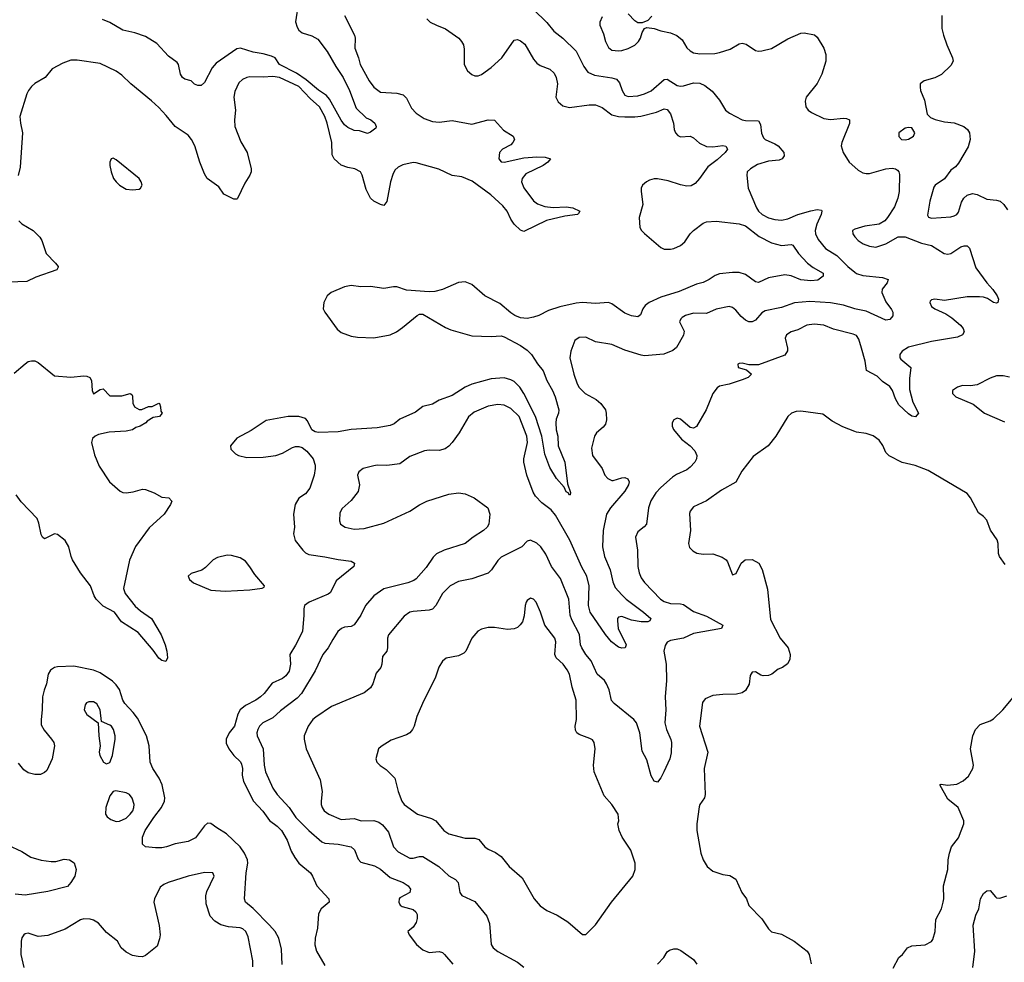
# Model space of a CAD drawing. Header units: inches. Extents: x 2001573 to 2220545, y 644482 to 846830.
# Tile 665 of 755: x 2154877 to 2160917, y 771241 to 777024. Entities that reach past the tile are written whole.
import ezdxf

# ---------------------------------------------------------------- set-up
doc = ezdxf.new("R2010")
doc.units = ezdxf.units.IN
doc.header["$MEASUREMENT"] = 0
doc.layers.add('C1757', color=7, linetype='Continuous')
doc.layers.add('C1767', color=7, linetype='Continuous')

msp = doc.modelspace()

# ---------------------------------------------------------------- linework, layer by layer
at = {"layer": 'C1757', "color": 5}
for points, elevation in [([(2156588, 777130), (2156569.2, 777010.8), (2156578.7, 776978.7), (2156590, 776960.3), (2156610, 776943.6), (2156670, 776925.2), (2156705.4, 776905.4), (2156764.2, 776830), (2156817.4, 776737.4), (2156862.3, 776670), (2156900.7, 776590), (2156942.1, 776482.1), (2157002.3, 776422.3), (2157031.3, 776410), (2157056, 776390), (2157064.7, 776370), (2157062, 776358), (2157030, 776334), (2157010, 776326.6), (2156961.5, 776341.5), (2156930, 776345.1), (2156890, 776362.4), (2156870, 776379.7), (2156850, 776408.2), (2156777.7, 776537.7), (2156760.1, 776560.1), (2156710, 776591.9), (2156634.9, 776654.9), (2156576.3, 776696.3), (2156470.7, 776750), (2156444.7, 776790), (2156421.2, 776801.2), (2156370, 776815.9), (2156310, 776825.2), (2156231.3, 776848.7), (2156210, 776846.2), (2156081.5, 776758.5), (2156058.4, 776730), (2156010, 776639.3), (2155990, 776620.7), (2155970, 776620.7), (2155950, 776629.4), (2155930, 776649.2), (2155890, 776659.5), (2155876, 776670), (2155864.2, 776690), (2155852.4, 776750), (2155842.6, 776762.6), (2155790, 776799.7), (2155718.2, 776878.2), (2155650, 776920.5), (2155583, 776943), (2155510, 776959.7), (2155430, 777006.6), (2155386.1, 777026.1)], 260), ([(2156870.2, 777050), (2156931.3, 776930), (2156935.2, 776910), (2156933.7, 776850), (2156956.6, 776790), (2156965.1, 776750), (2157020.6, 776650), (2157050, 776611.4), (2157090, 776580.2), (2157190, 776574.5), (2157230, 776564.2), (2157250, 776542.6), (2157280.8, 776480.8), (2157308.4, 776450), (2157359.1, 776419.1), (2157410, 776399.2), (2157450, 776394.9), (2157530, 776406.1), (2157650, 776384.1), (2157750, 776409.3), (2157790, 776408.8), (2157846, 776346), (2157903.6, 776310), (2157912, 776290), (2157902.7, 776270), (2157890, 776257.3), (2157838.3, 776230), (2157820.2, 776210), (2157815.8, 776170), (2157830, 776152.7), (2157850, 776150.3), (2157970, 776176.6), (2158050, 776182.1), (2158101.2, 776181.2), (2158133, 776170), (2158116.5, 776150), (2158089.2, 776130), (2157981.2, 776078.8), (2157959, 776050), (2157956.5, 776030), (2157970, 775991.8), (2158030, 775913.8), (2158054, 775894), (2158098.1, 775878.1), (2158150, 775871.3), (2158230, 775876), (2158270.4, 775870), (2158313.4, 775850), (2158305.3, 775834.8), (2158299.1, 775830), (2158221.4, 775818.6), (2158108.5, 775791.5), (2157970, 775724.4), (2157950, 775733.7), (2157910.6, 775770), (2157890, 775799.8), (2157867.2, 775850), (2157841.6, 775881.6), (2157766.4, 775950), (2157653.6, 776033.6), (2157590, 776060.7), (2157530, 776069.3), (2157448.1, 776108.1), (2157310, 776146.4), (2157290, 776148.3), (2157226.6, 776133.4), (2157199.8, 776120.2), (2157178.5, 776101.5), (2157165.2, 776074.8), (2157151.8, 776030), (2157130, 775909.2), (2157110, 775884.5), (2157090, 775889.6), (2157050, 775911), (2157029.8, 775930), (2157003.3, 775983.3), (2156979, 776070), (2156968.3, 776090), (2156932.3, 776110), (2156890, 776117.8), (2156850, 776132.1), (2156805.7, 776170), (2156794.3, 776194.3), (2156791.7, 776270), (2156764.1, 776390), (2156750, 776430.8), (2156716.7, 776490), (2156660, 776540), (2156590, 776614.6), (2156470, 776669.2), (2156430, 776676.5), (2156370, 776670.8), (2156290, 776673.3), (2156270, 776668.7), (2156243.4, 776656.6), (2156222.5, 776637.5), (2156196.7, 776583.3), (2156190.2, 776550), (2156201.6, 776470), (2156194, 776410), (2156196.6, 776370), (2156234.5, 776274.5), (2156271.8, 776210), (2156297.4, 776110), (2156296.5, 776090), (2156288.5, 776070), (2156258.5, 776021.5), (2156212.4, 775927.6), (2156210, 775924), (2156190, 775924), (2156130, 775954), (2156098, 775998), (2156026.6, 776050), (2156010, 776079), (2155982.7, 776150), (2155952.1, 776250), (2155931, 776290), (2155910, 776315.8), (2155830, 776368.3), (2155776.6, 776436.6), (2155730, 776484.8), (2155686.6, 776526.6), (2155559.6, 776630), (2155504.5, 776684.5), (2155469, 776709), (2155370, 776754.8), (2155230, 776775.6), (2155190, 776775.1), (2155142, 776758), (2155077.3, 776722.7), (2155034.4, 776670), (2154970, 776633.5), (2154950, 776615.4), (2154930.3, 776590), (2154921.3, 776570), (2154879.1, 776430), (2154882.3, 776390), (2154895.5, 776330), (2154880.5, 776119.5), (2154868.7, 776068.7)], 280), ([(2157374, 777030), (2157396, 777010), (2157434, 776990), (2157490, 776968.7), (2157570.1, 776910.1), (2157587.9, 776890), (2157598.8, 776870), (2157603.6, 776843.6), (2157603, 776750), (2157624.5, 776710), (2157650, 776687.6), (2157670, 776679.3), (2157690, 776679.8), (2157710, 776688.6), (2157770, 776731.5), (2157835, 776790), (2157910, 776899.6), (2157930, 776902), (2157950, 776894.7), (2157975, 776875), (2158030, 776782.7), (2158050, 776756.9), (2158070, 776743.5), (2158130, 776720.7), (2158155.5, 776695.5), (2158168.2, 776670), (2158176.9, 776630), (2158166.4, 776550), (2158181.2, 776521.2), (2158210, 776495), (2158250, 776485.3), (2158370, 776502.9), (2158410, 776501.6), (2158450, 776486.2), (2158510, 776440.1), (2158549.6, 776429.6), (2158590, 776427.5), (2158650, 776428.1), (2158686.7, 776433.3), (2158783.6, 776456.4), (2158830, 776477.7), (2158850, 776474.3), (2158870, 776447.7), (2158886.9, 776390), (2158892.4, 776350), (2158900.3, 776330), (2158914.7, 776314.7), (2158930, 776306.5), (2158990, 776310.2), (2159010, 776300.2), (2159047.2, 776267.2), (2159090, 776246.1), (2159130, 776243.9), (2159190, 776252.3), (2159208.7, 776248.7), (2159218.7, 776230), (2159205.3, 776210), (2159156.2, 776163.8), (2159098.7, 776121.3), (2159048.2, 776050), (2159019.9, 776020.1), (2158995.4, 776004.6), (2158970, 776003.5), (2158930, 776011.1), (2158854.9, 776034.9), (2158790, 776048.8), (2158770, 776048.7), (2158740.4, 776039.6), (2158721.6, 776030), (2158698.4, 776010), (2158690.3, 775990), (2158688.9, 775971.1), (2158700.2, 775890), (2158676.9, 775810), (2158680.7, 775750), (2158692.4, 775730), (2158710, 775712.4), (2158810, 775626.5), (2158830, 775617.4), (2158870, 775616.1), (2158890, 775619.8), (2158930, 775638.1), (2158957.9, 775662.1), (2158989.9, 775710.1), (2159010, 775731.4), (2159070, 775775.9), (2159090, 775784.1), (2159150, 775789.2), (2159290, 775772.8), (2159330, 775759.7), (2159413.9, 775693.9), (2159490, 775655.2), (2159550, 775638.9), (2159610, 775645.7), (2159620.7, 775640.7), (2159655, 775590), (2159710.2, 775530), (2159743.8, 775503.8), (2159807, 775470), (2159806.3, 775450), (2159773.1, 775426.9), (2159730, 775421.9), (2159670, 775429.2), (2159610, 775452.8), (2159570, 775458.3), (2159470, 775441.6), (2159410, 775412.3), (2159390, 775415.1), (2159330, 775461.5), (2159290, 775473.1), (2159250, 775474), (2159170, 775464.4), (2159144.4, 775455.6), (2159107, 775430), (2159070, 775411.7), (2159030, 775401), (2158923.5, 775356.5), (2158810, 775321.6), (2158738.7, 775290), (2158713.6, 775270), (2158699.7, 775250), (2158686.1, 775213.9), (2158670, 775201.6), (2158630, 775206.6), (2158590, 775223.7), (2158510, 775282), (2158490, 775288.9), (2158410, 775283.1), (2158330, 775289.8), (2158290, 775286), (2158190, 775262), (2158120.2, 775239.8), (2158062, 775210), (2158030, 775199.1), (2157990, 775192.1), (2157950, 775196), (2157914.5, 775210), (2157890, 775226.3), (2157822.2, 775282.3), (2157730, 775329.8), (2157650, 775399.8), (2157610, 775416.4), (2157570, 775412.3), (2157470, 775368.4), (2157423, 775357), (2157390, 775354.8), (2157250, 775365), (2157190, 775384.8), (2157170, 775385.8), (2157110, 775375), (2157030, 775387.7), (2156970, 775386.2), (2156910, 775393.1), (2156870, 775384.8), (2156788.2, 775350), (2156764.4, 775330), (2156742.4, 775290), (2156739.3, 775250), (2156748.2, 775230), (2156824.9, 775124.9), (2156850, 775106.2), (2156910, 775083.2), (2156950, 775076.5), (2157050, 775072.7), (2157150, 775090.2), (2157189.6, 775110), (2157224.7, 775135.3), (2157315.1, 775210), (2157330, 775218), (2157350, 775218.7), (2157490, 775135.8), (2157522, 775122), (2157650, 775085.2), (2157770, 775079.7), (2157830, 775083.9), (2157850, 775079.6), (2157950, 775025.8), (2157990, 774996.9), (2158017.1, 774970), (2158053.4, 774913.4), (2158089.1, 774869.1), (2158111.8, 774810), (2158146.5, 774750), (2158162.9, 774710), (2158183.6, 774630), (2158182.8, 774610), (2158167.5, 774572.5), (2158166.6, 774550), (2158168.8, 774508.8), (2158178.5, 774470), (2158180.2, 774410), (2158221.7, 774310), (2158236.9, 774176.9), (2158256, 774124), (2158254.8, 774110), (2158250, 774107), (2158242.4, 774122.4), (2158230, 774127.1), (2158216.4, 774156.4), (2158170.8, 774210), (2158130, 774276.2), (2158099.4, 774359.4), (2158079.3, 774470), (2158041, 774590), (2157970.8, 774730.8), (2157945.1, 774770), (2157910, 774804.8), (2157890, 774815.8), (2157850, 774826.7), (2157770, 774821.2), (2157650, 774788.5), (2157610, 774769.9), (2157530, 774718.9), (2157450.5, 774690), (2157410, 774666.3), (2157350, 774651.2), (2157304.5, 774615.5), (2157210, 774574.3), (2157174.9, 774545.1), (2157150, 774535.5), (2157070, 774520.2), (2156910.2, 774509.8), (2156830, 774495.3), (2156710, 774491), (2156690, 774495.4), (2156668.7, 774508.7), (2156642.2, 774562.3), (2156630, 774576.9), (2156589.8, 774589.8), (2156524.7, 774590), (2156390, 774564.8), (2156297, 774503), (2156210, 774456.3), (2156170.6, 774410), (2156173.4, 774390), (2156200.2, 774360.2), (2156218.8, 774350), (2156270, 774339.1), (2156370, 774339.7), (2156449.2, 774350), (2156490, 774364.9), (2156550, 774400.2), (2156570, 774404.9), (2156590, 774405.3), (2156610, 774399.3), (2156638, 774378), (2156677, 774330), (2156690.3, 774290.3), (2156690.3, 774270), (2156683.7, 774230), (2156656.9, 774150), (2156630, 774116.4), (2156590, 774089.7), (2156567.3, 774050), (2156557.7, 773990), (2156562.6, 773910), (2156557.3, 773870), (2156568, 773830), (2156613.8, 773770), (2156630, 773753.8), (2156650, 773742.9), (2156750, 773728.9), (2156830, 773711.6), (2156910, 773703), (2156930.7, 773690), (2156927.3, 773670), (2156817.6, 773582.4), (2156783, 773510), (2156770, 773499.6), (2156653.4, 773450), (2156624, 773430), (2156619.3, 773410), (2156621.1, 773370), (2156611.1, 773270), (2156570, 773186.6), (2156534.2, 773130), (2156539, 773070), (2156530, 773028.2), (2156510, 772999.7), (2156490, 772983.1), (2156426.9, 772953.1), (2156376.5, 772890), (2156354.9, 772870), (2156326.7, 772850), (2156262.4, 772817.6), (2156230.1, 772789.9), (2156215.7, 772764.3), (2156194.8, 772690), (2156163, 772650), (2156143.5, 772610), (2156144.8, 772584.8), (2156159.4, 772550), (2156190.2, 772510), (2156230.9, 772470.9), (2156237.7, 772457.7), (2156243.3, 772430), (2156241.3, 772390), (2156249.5, 772350), (2156310.5, 772230.6), (2156369, 772169), (2156410, 772112), (2156457.1, 772077.1), (2156483.7, 772050), (2156517.2, 771990), (2156542.4, 771922.4), (2156564.1, 771884.1), (2156590.3, 771850), (2156660.4, 771790), (2156674, 771770), (2156700.4, 771710), (2156773.4, 771630), (2156776.3, 771610), (2156727.3, 771570), (2156710, 771538), (2156704.9, 771450), (2156690.6, 771390), (2156687.5, 771347.5), (2156697.3, 771310), (2156750, 771221)], 320), ([(2158030, 777087.7), (2158110, 777007.7), (2158154.1, 776954.1), (2158210, 776910.3), (2158290.7, 776830.7), (2158337.7, 776737.7), (2158363.4, 776703.4), (2158403.8, 776683.8), (2158508.6, 776668.6), (2158538.7, 776658.7), (2158557.6, 776637.6), (2158573.1, 776590), (2158590, 776561.6), (2158610, 776554), (2158670, 776557.3), (2158710, 776569.2), (2158750, 776587.2), (2158830, 776656.5), (2158850, 776658.5), (2158910, 776621.1), (2158930, 776616.5), (2158950, 776617.8), (2159010, 776637.7), (2159050, 776634.7), (2159080.8, 776620.8), (2159125.9, 776585.9), (2159170.7, 776530), (2159207.3, 776470), (2159230.5, 776450.5), (2159310, 776410.4), (2159330, 776404.9), (2159410, 776404), (2159420.7, 776380.7), (2159427.8, 776327.7), (2159440.4, 776300.4), (2159450, 776288.9), (2159510, 776263.2), (2159530.4, 776250), (2159563.8, 776210), (2159567.7, 776190), (2159554.8, 776170), (2159536.9, 776163.1), (2159470, 776156.4), (2159404, 776136), (2159359.3, 776110), (2159340.4, 776090), (2159337, 776070), (2159346.7, 775990), (2159396.8, 775870), (2159410, 775850.2), (2159432.4, 775830), (2159470, 775809.5), (2159510, 775798.4), (2159550, 775794.3), (2159590, 775801.9), (2159650, 775829.5), (2159730, 775852.5), (2159770, 775859.4), (2159795.2, 775855.2), (2159798.7, 775850), (2159793.4, 775830), (2159766.7, 775770), (2159757.3, 775730), (2159759.2, 775710), (2159775, 775675), (2159821.2, 775621.2), (2159890, 775578), (2159956.9, 775510), (2160000, 775475.5)], 340), ([(2158450, 777042), (2158436.3, 777010), (2158435.5, 776990), (2158457.6, 776937.6), (2158470.3, 776890), (2158490, 776853), (2158510, 776838.4), (2158550, 776833.7), (2158570, 776835.8), (2158610, 776848.5), (2158650, 776868.5), (2158673.6, 776890), (2158686, 776910), (2158694.8, 776945.2), (2158709.1, 776970.9), (2158724, 776976), (2158770, 776970.7), (2158810, 776955.8), (2158870, 776943.1), (2158908.2, 776928.2), (2158940.4, 776900.4), (2158970, 776852), (2158990, 776832.7), (2159010, 776821.3), (2159050, 776815.4), (2159142.2, 776817.8), (2159170, 776822.7), (2159235.7, 776844.3), (2159290, 776876.9), (2159310, 776880.3), (2159334.4, 776874.4), (2159390, 776835.5), (2159410, 776830.5), (2159430, 776832.7), (2159490, 776848.4), (2159590, 776906), (2159670, 776942.4), (2159690, 776943.8), (2159752.1, 776932.1), (2159770, 776917.3), (2159810.3, 776850), (2159822.6, 776810), (2159821.7, 776770), (2159797.8, 776690), (2159770, 776632.3), (2159702.4, 776550), (2159694.6, 776525.4), (2159700.5, 776490), (2159714, 776470), (2159735.4, 776455.4), (2159810, 776418), (2159850, 776411.7), (2159930, 776419.5), (2159950, 776417.6), (2159966.8, 776410), (2159968, 776388), (2159919.6, 776270), (2159916.9, 776250), (2159929.2, 776209.2), (2159966, 776150), (2160000, 776120.4)], 360), ([(2158754.9, 777045.1), (2158730, 777019), (2158695.3, 777004.7), (2158670, 777006), (2158650, 777018), (2158610, 777059.3)], 360), ([(2154872.4, 775790), (2154890, 775772.4), (2154959.1, 775730), (2155000.7, 775690), (2155014, 775670), (2155038.8, 775590), (2155097.3, 775530), (2155113.4, 775510), (2155113, 775507), (2155106, 775490), (2154975.8, 775444.2), (2154922, 775418), (2154810, 775413.7)], 280), ([(2160000, 775738.8), (2159986.8, 775730), (2159988, 775710), (2160000, 775691.9)], 360), ([(2160000, 775250.9), (2159930, 775272.9), (2159850, 775287.9), (2159724.3, 775295.7), (2159630, 775287.2), (2159550, 775257.7), (2159450, 775238.7), (2159430, 775225.1), (2159390, 775180.4), (2159370, 775169.8), (2159350, 775171), (2159330, 775181.5), (2159303.8, 775203.8), (2159270, 775243), (2159250, 775258.7), (2159230, 775264.2), (2159150, 775248.3), (2159090, 775222.8), (2159010, 775224.8), (2158960.7, 775210), (2158942, 775198), (2158933, 775190), (2158923.8, 775170), (2158952.8, 775112.7), (2158950.2, 775089.8), (2158906.6, 775013.4), (2158884.5, 774995.5), (2158827.7, 774972.3), (2158710, 774962.4), (2158690, 774966), (2158590, 774997), (2158510, 775030.7), (2158410, 775047.6), (2158350, 775076.1), (2158310, 775075.1), (2158283.2, 775056.8), (2158257.4, 774990), (2158252.8, 774950), (2158275.5, 774850), (2158296.5, 774790), (2158308.3, 774768.3), (2158346.3, 774730), (2158413.4, 774693.4), (2158442, 774670), (2158470, 774630.5), (2158475.5, 774610), (2158476.9, 774570), (2158470, 774542.7), (2158456.3, 774523.7), (2158415.5, 774490), (2158403.1, 774470), (2158384.5, 774395.5), (2158391.6, 774351.5), (2158450, 774270.4), (2158466, 774230), (2158485.7, 774210), (2158510, 774197.7), (2158518, 774198), (2158570, 774214), (2158590, 774215.6), (2158608.4, 774208.4), (2158616.8, 774190), (2158612, 774170), (2158590, 774131.6), (2158500.8, 774030), (2158476.9, 773990), (2158456.3, 773890), (2158452.3, 773790), (2158463.8, 773730), (2158499.8, 773650), (2158515.9, 773575.9), (2158530, 773541.2), (2158570, 773495.2), (2158598.4, 773470), (2158703.8, 773390), (2158748.9, 773350), (2158742.9, 773337.1), (2158730.8, 773330), (2158690, 773330.5), (2158630, 773340.8), (2158570, 773363.5), (2158550, 773358.4), (2158544.2, 773350), (2158543.4, 773336.6), (2158549.2, 773290), (2158598.4, 773190), (2158590.4, 773169.6), (2158570, 773168.4), (2158550, 773175.4), (2158507.3, 773207.3), (2158470, 773251.6), (2158377.3, 773390), (2158367.3, 773430), (2158370.5, 773550), (2158356.9, 773610), (2158324.8, 773664.8), (2158251.1, 773831.1), (2158164.7, 773984.7), (2158136.5, 774016.5), (2158080.4, 774060.4), (2158041.8, 774101.8), (2158026.3, 774126.3), (2157988.5, 774230), (2157969.8, 774310), (2157968.9, 774330), (2157992.3, 774430), (2157988.7, 774470), (2157940.2, 774590), (2157890, 774638.4), (2157850, 774659.3), (2157810, 774663.5), (2157750, 774652.5), (2157664.2, 774615.8), (2157630, 774587.1), (2157573.4, 774490), (2157529.4, 774430.6), (2157510, 774408.2), (2157487.6, 774392.4), (2157450, 774382.2), (2157390, 774384.1), (2157361, 774379), (2157270, 774344), (2157210, 774299.7), (2157130, 774288.4), (2157070, 774290.9), (2157050, 774287.3), (2156984, 774270), (2156957, 774250), (2156950.3, 774230), (2156962.6, 774170), (2156954.4, 774130), (2156910, 774074.5), (2156855.6, 774024.4), (2156842, 773998), (2156839.3, 773950), (2156845.5, 773930), (2156874.8, 773910), (2156930, 773899.1), (2156990, 773902.6), (2157110, 773935), (2157271.2, 774008.8), (2157330, 774047.1), (2157375.1, 774070), (2157510, 774114.2), (2157570, 774120.7), (2157610, 774114.7), (2157664.9, 774090), (2157748.2, 774030), (2157760.3, 773990), (2157754.3, 773930), (2157744.6, 773910), (2157723.1, 773890), (2157658.3, 773850), (2157610.1, 773809.9), (2157480.5, 773770), (2157433.1, 773746.9), (2157413.6, 773726.4), (2157370, 773663.1), (2157310, 773594.3), (2157295.5, 773584.5), (2157257.3, 773570), (2157110, 773531.7), (2157049.5, 773490.5), (2156999.5, 773430), (2156969.2, 773370.8), (2156930, 773311.8), (2156910, 773301.3), (2156870, 773296.9), (2156850.8, 773290), (2156829.3, 773270.7), (2156797.3, 773222.7), (2156770.2, 773169.8), (2156736.5, 773130), (2156690.2, 773030), (2156606.5, 772890), (2156578.4, 772861.6), (2156476.5, 772783.5), (2156430, 772741.6), (2156368.8, 772710), (2156349.1, 772690), (2156339, 772670), (2156332.9, 772650), (2156334.9, 772630), (2156371.1, 772550), (2156377.3, 772450), (2156384.7, 772410), (2156430.2, 772310), (2156457.6, 772270), (2156530.2, 772190), (2156571, 772130), (2156650, 772049.3), (2156730, 771979.7), (2156750, 771972.3), (2156830, 771965.8), (2156910, 771948.7), (2156931.3, 771931.3), (2156953.1, 771873.1), (2156970, 771856.4), (2157053.6, 771833.6), (2157090, 771812.4), (2157150, 771762), (2157230.4, 771730), (2157260.4, 771710), (2157274.9, 771690), (2157270.5, 771670), (2157210, 771637.6), (2157204.6, 771630), (2157202.6, 771610), (2157211.6, 771591.6), (2157223, 771583), (2157290, 771564.9), (2157307.3, 771550), (2157315.1, 771535.1), (2157315.8, 771510), (2157310, 771485.2), (2157290, 771456), (2157258, 771430), (2157266, 771410), (2157310.4, 771350), (2157350, 771317), (2157390, 771302.4), (2157450, 771308), (2157470, 771302), (2157484, 771290), (2157533.4, 771230)], 340), ([(2160000, 775091.7), (2159990, 775096), (2159870, 775124.8), (2159810, 775149.8), (2159750, 775156), (2159705.5, 775150), (2159650, 775121.8), (2159610, 775109.8), (2159580.3, 775090), (2159573.1, 775070), (2159587.8, 775010), (2159587.5, 774992.5), (2159570, 774965.4), (2159410, 774907.8), (2159350, 774906), (2159310, 774917.4), (2159290, 774915.8), (2159281.6, 774910), (2159285.5, 774890), (2159335.2, 774875.2), (2159366.8, 774850), (2159344.9, 774830), (2159310, 774815.8), (2159230, 774788), (2159170, 774775.3), (2159154.8, 774765.2), (2159128.7, 774731.3), (2159088.1, 774630), (2159030, 774529.2), (2159010, 774519.3), (2158990, 774522.7), (2158930, 774573.2), (2158910, 774579), (2158890, 774568.7), (2158878.8, 774550), (2158878.8, 774530), (2158887.3, 774510), (2158937.3, 774450), (2158990.3, 774410.3), (2159019.6, 774379.6), (2159030.4, 774350), (2159028.9, 774330), (2159018.3, 774310), (2158990, 774278.5), (2158970, 774263.1), (2158906.3, 774233.7), (2158882.2, 774217.8), (2158810, 774154.3), (2158778.7, 774121.3), (2158748.4, 774071.6), (2158733.8, 774030), (2158721.7, 773930), (2158707.6, 773912.4), (2158670, 773881.6), (2158655.6, 773850), (2158666.5, 773770), (2158669.1, 773670), (2158677.3, 773630), (2158690, 773599.3), (2158710, 773570.4), (2158808.5, 773470), (2158830, 773455.6), (2158870, 773443.2), (2158930, 773441.2), (2158950, 773436.5), (2159010, 773393.2), (2159090, 773364.8), (2159190.6, 773310), (2159182.8, 773290), (2159010, 773257.8), (2158950, 773230.8), (2158870, 773215.4), (2158850, 773205.1), (2158835.8, 773184.2), (2158829.4, 773150), (2158843.5, 773070), (2158844.2, 772970), (2158836.9, 772870), (2158841.2, 772790), (2158835.5, 772710), (2158844.7, 772670), (2158872.3, 772607.7), (2158875.8, 772590), (2158873.8, 772526.2), (2158864.9, 772490), (2158828.2, 772410), (2158810, 772373.2), (2158790, 772346.6), (2158770, 772353.2), (2158750, 772385.2), (2158724.1, 772484.1), (2158695.8, 772535.8), (2158680.7, 772650), (2158660.8, 772710), (2158644.2, 772730), (2158524.2, 772830), (2158508.1, 772848.1), (2158493.8, 772913.8), (2158477.4, 772950), (2158464.2, 772970), (2158419.2, 773010), (2158383.7, 773090), (2158349.5, 773129.5), (2158325.7, 773170), (2158317.5, 773190), (2158312.1, 773252.1), (2158263.3, 773343.3), (2158253.6, 773370), (2158245.7, 773470), (2158195, 773595), (2158140.4, 773670), (2158104.4, 773744.4), (2158074.3, 773790), (2158050, 773813.3), (2158010, 773831.6), (2157990, 773825.2), (2157957.3, 773790), (2157830, 773727.3), (2157810, 773706.6), (2157772.2, 773650), (2157750, 773628.2), (2157650, 773594.3), (2157570, 773577.7), (2157517.1, 773550), (2157470, 773503), (2157429.4, 773430.6), (2157410, 773407.3), (2157390, 773400.9), (2157290, 773394.2), (2157270, 773388.4), (2157236, 773364), (2157138.9, 773250), (2157132.9, 773230), (2157133.1, 773170), (2157128.9, 773151.1), (2157103.6, 773116.4), (2157098.7, 773070), (2157091.8, 773050), (2157064.8, 773015.2), (2157043.7, 772950), (2157030, 772925.1), (2156990, 772895.1), (2156790, 772809.8), (2156694.2, 772745.8), (2156676.5, 772730), (2156646, 772690), (2156623.1, 772630), (2156622.6, 772610), (2156635.3, 772550), (2156720.5, 772360.5), (2156733.4, 772290), (2156726, 772230), (2156727.6, 772210), (2156732, 772190), (2156744.9, 772170), (2156773.4, 772150), (2156850, 772117.6), (2156930, 772122.7), (2156971, 772110), (2157050, 772110.8), (2157081.2, 772101.2), (2157103.8, 772083.8), (2157139.2, 772039.2), (2157170.1, 771950.1), (2157198.9, 771918.9), (2157270, 771881.1), (2157290, 771879.7), (2157330, 771891), (2157350.4, 771890), (2157448.9, 771830), (2157510, 771772.7), (2157550.4, 771750), (2157567, 771730), (2157576.5, 771670), (2157590, 771650.4), (2157670, 771615.3), (2157743.5, 771523.5), (2157758.4, 771478.4), (2157770, 771351), (2157782.4, 771330), (2157810, 771306.7), (2157930, 771243.1), (2157970, 771211.8)], 360), ([(2154843.7, 774856.3), (2154910, 774913.7), (2154930, 774926.4), (2154950, 774932.4), (2154970, 774930.4), (2154990, 774920.4), (2155090, 774838.7), (2155190, 774830.4), (2155270, 774838.7), (2155290, 774837.6), (2155306.8, 774830), (2155317.4, 774810), (2155321.5, 774750), (2155330, 774728.7), (2155370, 774755.8), (2155390, 774759.3), (2155430, 774716.1), (2155503.6, 774716.4), (2155554, 774730), (2155564.7, 774724.7), (2155570, 774714), (2155571.6, 774671.6), (2155582, 774650), (2155610, 774632), (2155627.3, 774632.7), (2155668.4, 774651.6), (2155690, 774652), (2155730, 774672), (2155734, 774670), (2155742, 774650), (2155743.6, 774623.6), (2155751.3, 774610), (2155734, 774590), (2155696.8, 774583.2), (2155659.1, 774560.9), (2155650.7, 774550), (2155616, 774530), (2155590, 774522.4), (2155570, 774508.2), (2155530, 774500.2), (2155426.2, 774493.8), (2155360.6, 774479.4), (2155340.3, 774470), (2155324.8, 774455.2), (2155318, 774430), (2155335.5, 774355.5), (2155365.1, 774285.1), (2155428.6, 774188.6), (2155492.7, 774132.7), (2155510, 774123.3), (2155530, 774121), (2155572.8, 774127.2), (2155630, 774144.5), (2155650, 774142.7), (2155702, 774122), (2155750, 774095.8), (2155791.3, 774090), (2155810.8, 774070), (2155802.8, 774050), (2155764.4, 773990), (2155672.5, 773907.5), (2155586.7, 773793.3), (2155550.9, 773709.1), (2155514.6, 773534.6), (2155524.6, 773504.6), (2155585.8, 773425.8), (2155617.7, 773397.7), (2155685.8, 773350), (2155745, 773250), (2155770.3, 773190), (2155780.3, 773150), (2155784, 773110), (2155773.7, 773086.3), (2155750, 773092.3), (2155730, 773108), (2155696.3, 773156.3), (2155603.7, 773263.7), (2155501.4, 773330), (2155458.3, 773390), (2155390, 773426.8), (2155347.2, 773470), (2155334.6, 773490), (2155312.1, 773550), (2155249.9, 773630), (2155202, 773710), (2155192.7, 773730), (2155179.7, 773790), (2155156.2, 773830), (2155110, 773866), (2155090, 773869.7), (2155030, 773838.9), (2155018, 773850), (2155010, 773866), (2154995.1, 773935.1), (2154984.2, 773964.2), (2154887.3, 774067.3), (2154855.6, 774110)], 280), ([(2160000, 774498.2), (2159925.7, 774525.7), (2159861.6, 774561.6), (2159804.5, 774604.5), (2159670, 774623.5), (2159639.9, 774620.1), (2159611, 774610), (2159590, 774589), (2159515.8, 774470), (2159469.3, 774410.7), (2159376.2, 774343.8), (2159306.1, 774253.9), (2159270, 774186), (2159181.5, 774138.5), (2159090, 774072.4), (2159010, 774034.7), (2158990.3, 774010), (2158985.5, 773994.5), (2158991.7, 773890), (2158979.5, 773810), (2158986.6, 773786.6), (2159005.7, 773765.7), (2159031.4, 773751.4), (2159070, 773745.8), (2159130, 773746.3), (2159187.3, 773727.3), (2159211, 773710), (2159218.5, 773698.5), (2159250, 773618), (2159272.5, 773627.5), (2159302.7, 773690), (2159328.4, 773711.5), (2159370, 773711.7), (2159410.4, 773690), (2159431.2, 773651.2), (2159464.7, 773530), (2159483.7, 773343.7), (2159543.1, 773230), (2159590.4, 773170), (2159604.4, 773130), (2159600.9, 773099.1), (2159588.1, 773071.9), (2159556, 773050), (2159530, 773039.5), (2159491.7, 773008.3), (2159470, 773000.5), (2159438.4, 772998.4), (2159422.7, 773002.7), (2159390, 773022.7), (2159370, 773022), (2159358.8, 773001.2), (2159352.1, 772947.9), (2159330.4, 772909.6), (2159310, 772895.1), (2159274.6, 772885.4), (2159190, 772884.7), (2159130, 772878.7), (2159083, 772857), (2159065.1, 772834.9), (2159047.6, 772690), (2159099.3, 772530), (2159076.8, 772430), (2159083.1, 772270), (2159078, 772250), (2159050.3, 772210), (2159045.9, 772194.1), (2159030.4, 772090.4), (2159030.3, 772050), (2159054.9, 771910), (2159070.3, 771870), (2159095.3, 771830), (2159130, 771801.1), (2159190, 771780.3), (2159232.9, 771772.9), (2159270.4, 771750.4), (2159307.3, 771670), (2159334.8, 771630), (2159350.8, 771590), (2159430, 771507.3), (2159470, 771446), (2159490, 771428.8), (2159550, 771414), (2159628, 771370), (2159707.7, 771310), (2159719.3, 771290), (2159731.8, 771231.8)], 380), ([(2156488.1, 771228.1), (2156482.3, 771322.3), (2156466.8, 771390), (2156445, 771430), (2156409.2, 771470), (2156310, 771572.2), (2156262.4, 771610), (2156256, 771630), (2156267.4, 771790), (2156276.4, 771850), (2156274.5, 771870), (2156256.1, 771910), (2156229.9, 771950), (2156146.2, 772030), (2156085.8, 772065.8), (2156050, 772093.1), (2156030, 772095.6), (2156010, 772078.7), (2155955.8, 772004.2), (2155910, 771983.1), (2155830, 771968.7), (2155778.8, 771950), (2155750, 771944.5), (2155710, 771943.5), (2155650, 771949.7), (2155630, 771967), (2155631.1, 772010), (2155647.9, 772050), (2155700.8, 772130), (2155747.7, 772190), (2155765.6, 772230), (2155767.7, 772250), (2155751.8, 772330), (2155732.7, 772370), (2155694.6, 772430), (2155677.7, 772470), (2155672.4, 772570), (2155654.8, 772630), (2155599.6, 772739.6), (2155573.9, 772773.9), (2155521.4, 772830), (2155509.8, 772850), (2155490, 772914), (2155470, 772943.5), (2155445.7, 772965.7), (2155370, 773016.4), (2155330, 773032.8), (2155210, 773058.5), (2155110, 773054.4), (2155090.2, 773049.8), (2155065.5, 773034.5), (2155051.5, 773010), (2155042.2, 772950), (2155027.1, 772910), (2155018.2, 772870), (2155015.8, 772790), (2155008.2, 772730), (2155010, 772698.8), (2155026.4, 772666.4), (2155073.4, 772610), (2155085.7, 772590), (2155090.3, 772570), (2155076.9, 772490), (2155042.8, 772417.3), (2155030, 772405.6), (2155005.7, 772394.3), (2154970, 772393), (2154930, 772403.1), (2154902, 772422), (2154870, 772464)], 320), ([(2154802.9, 771962.9), (2154890, 771921.3), (2154946.6, 771886.6), (2155010, 771868.1), (2155070, 771859.1), (2155099.5, 771860.5), (2155150, 771873), (2155182, 771870), (2155210.6, 771850.6), (2155222.8, 771810), (2155214.8, 771770), (2155190.6, 771730), (2155170, 771706.3), (2155050, 771675.1), (2154910, 771654), (2154850, 771658.9)], 320), ([(2156306.7, 771213.3), (2156307.8, 771250), (2156278.4, 771398.4), (2156264.2, 771430), (2156246.8, 771446.8), (2156230, 771453.2), (2156158.2, 771458.2), (2156111.9, 771471.9), (2156074.1, 771494.1), (2156044.9, 771524.9), (2156020.3, 771600.3), (2156019.1, 771650), (2156024.5, 771675.5), (2156069.3, 771770), (2156062, 771790), (2156010, 771792.8), (2155910, 771769.7), (2155789, 771731), (2155761.1, 771718.9), (2155738, 771702), (2155703.8, 771630), (2155700.5, 771610), (2155733.2, 771466.8), (2155738.8, 771410), (2155735.3, 771384.7), (2155719.8, 771340.2), (2155650, 771282), (2155630, 771275.3), (2155603.6, 771276.4), (2155570, 771284), (2155530, 771302.7), (2155499, 771330), (2155477.2, 771370), (2155410, 771425.1), (2155360.4, 771480.4), (2155330, 771498.9), (2155310, 771505.4), (2155270, 771507.1), (2155250, 771501), (2155155.3, 771444.7), (2155050, 771404.7), (2154990, 771399.7), (2154930, 771419.7), (2154910, 771416.3), (2154902.4, 771410), (2154890, 771392.3), (2154885.5, 771370), (2154884.6, 771290), (2154902, 771210)], 340), ([(2158789.5, 771230.5), (2158829, 771270), (2158850, 771304.7), (2158863.7, 771316.3), (2158890, 771324.9), (2158910, 771323), (2158933.5, 771313.5), (2159010, 771258), (2159030.6, 771230)], 360)]:
    msp.add_lwpolyline(points, dxfattribs=dict(at, elevation=elevation))
for points, elevation in [([(2155450, 776174.5), (2155438, 776170), (2155430.6, 776150), (2155430.4, 776130), (2155438.4, 776090), (2155452.7, 776050), (2155469, 776029), (2155490, 776008.2), (2155530, 775984.9), (2155570, 775979.5), (2155610, 775984.4), (2155619.3, 775990), (2155629.5, 776010), (2155622.9, 776030), (2155609.5, 776050), (2155470, 776164.5)], 320), ([(2156150, 773739.7), (2156090, 773725.1), (2156064.4, 773710), (2156017.2, 773662.8), (2155993.7, 773646.3), (2155930, 773626), (2155910.8, 773610), (2155919.1, 773590), (2155942.8, 773570), (2156050, 773524.6), (2156138.5, 773518.5), (2156290, 773527.2), (2156364, 773536), (2156377.2, 773542.8), (2156379, 773550), (2156319.8, 773619.8), (2156290, 773668), (2156261.6, 773701.6), (2156230, 773722), (2156177.5, 773737.5)], 320), ([(2158010, 773475.1), (2157990, 773461.2), (2157983.8, 773450), (2157978, 773430), (2157972.7, 773367.3), (2157960.7, 773330), (2157948.3, 773311.7), (2157930, 773296), (2157910, 773287.3), (2157870, 773283.6), (2157790, 773296.2), (2157750, 773295.6), (2157710, 773285.6), (2157687.8, 773272.3), (2157650.4, 773230), (2157614.9, 773150), (2157602.6, 773137.4), (2157570, 773122.4), (2157493.7, 773106.3), (2157470.3, 773089.7), (2157447.5, 773052.5), (2157428.2, 772990), (2157348.8, 772830), (2157314, 772750), (2157297.3, 772690), (2157287.2, 772670), (2157270, 772649.6), (2157250, 772636.3), (2157156.2, 772603.8), (2157093.8, 772566.2), (2157077.3, 772550), (2157062, 772490), (2157068.8, 772468.8), (2157088.9, 772448.9), (2157125.1, 772425.1), (2157179.1, 772370), (2157198, 772290), (2157221.6, 772230), (2157235.5, 772210), (2157317.3, 772150), (2157402.8, 772122.7), (2157429, 772109), (2157479.3, 772050), (2157510, 772030.3), (2157610, 772002.7), (2157670, 772002.3), (2157693.9, 771993.9), (2157730, 771950.4), (2157750, 771934.4), (2157795.2, 771915.2), (2157830.7, 771890.7), (2157880.7, 771830), (2157959.6, 771759.6), (2158033.7, 771630), (2158070, 771588.5), (2158110, 771558.4), (2158174.8, 771530), (2158238.8, 771490), (2158330, 771411), (2158350, 771411), (2158409.7, 771470.3), (2158507, 771610), (2158638.4, 771770), (2158651.8, 771810), (2158653.6, 771850), (2158627.1, 771930), (2158573.3, 772010), (2158555.6, 772050), (2158547, 772090), (2158551.6, 772110), (2158547.6, 772150), (2158510, 772209.5), (2158463.1, 772263.1), (2158400.7, 772410), (2158397, 772450), (2158407, 772550), (2158402, 772590), (2158390, 772606), (2158375.2, 772615.2), (2158310, 772638.3), (2158295.1, 772650), (2158286.2, 772666.2), (2158284.8, 772690), (2158292.8, 772730), (2158290.8, 772850), (2158266.2, 772930), (2158249, 773010), (2158236.4, 773036.4), (2158212.1, 773070), (2158167.4, 773110), (2158160.7, 773130), (2158167, 773207), (2158159.8, 773230), (2158098.9, 773310), (2158071.3, 773390), (2158044.5, 773450), (2158030, 773469.3)], 380), ([(2155300.8, 772839.2), (2155287.1, 772832.9), (2155278.9, 772821.1), (2155273.7, 772790), (2155290, 772762.4), (2155358, 772710), (2155362, 772630), (2155370.5, 772570), (2155364.9, 772530), (2155368.5, 772510), (2155391.3, 772470), (2155410, 772458.8), (2155430, 772467.3), (2155446.6, 772510), (2155462, 772610), (2155462.6, 772630), (2155452.2, 772670), (2155439.6, 772690), (2155430, 772696.9), (2155379, 772719), (2155370.7, 772790), (2155350, 772827.8), (2155330, 772839.1)], 340), ([(2155466.2, 772293.8), (2155450, 772289.4), (2155430, 772262.7), (2155404.9, 772190), (2155404.2, 772150), (2155413, 772133), (2155436.9, 772116.9), (2155470, 772106), (2155490, 772107.7), (2155530, 772126), (2155555.8, 772150), (2155570.6, 772170), (2155578.2, 772190), (2155579.3, 772210), (2155568, 772248), (2155550, 772271.2), (2155530, 772281.7)], 340)]:
    msp.add_lwpolyline(points, close=True, dxfattribs=dict(at, elevation=elevation))
at = {"layer": 'C1767', "color": 5}
for points, elevation in [([(2160534.4, 777050), (2160534, 776970), (2160543.2, 776930), (2160564, 776870), (2160600.3, 776790), (2160604.2, 776770), (2160590, 776743.6), (2160532, 776688), (2160490, 776666.9), (2160424.7, 776650), (2160401, 776630), (2160400.7, 776610), (2160404, 776590), (2160426.8, 776530), (2160444, 776444), (2160464.9, 776424.9), (2160492.8, 776412.8), (2160550, 776398.7), (2160610, 776391.4), (2160668.2, 776370), (2160691.1, 776351.1), (2160704.2, 776330), (2160707.9, 776290), (2160695.4, 776244.6), (2160636.5, 776143.5), (2160617.6, 776122.4), (2160590, 776102), (2160551.2, 776048.8), (2160494, 776010), (2160483.9, 775996.1), (2160459.7, 775910), (2160445.1, 775825.1), (2160452.1, 775812.1), (2160470, 775807.1), (2160590, 775815.6), (2160610, 775820.7), (2160626.3, 775830), (2160635.9, 775844.1), (2160654.8, 775905.2), (2160669.8, 775930.2), (2160690, 775947.2), (2160722.2, 775957.7), (2160750, 775952.9), (2160810, 775923.5), (2160870, 775918), (2160891.7, 775911.7), (2160914.3, 775890), (2160936.9, 775856.9)], 380), ([(2160000, 776120.4), (2160021.6, 776101.6), (2160050, 776085.7), (2160070, 776080.3), (2160090, 776080.9), (2160190, 776110.2), (2160230, 776113.1), (2160250, 776110.3), (2160261.1, 776101.1), (2160270.4, 776090), (2160274.4, 776074.4), (2160271.3, 775970), (2160264.7, 775930), (2160244.5, 775875.6), (2160201.3, 775810), (2160183.8, 775790), (2160150.2, 775769.8), (2160062.6, 775757.4), (2160000.7, 775739.3), (2160000, 775738.8)], 360), ([(2160000, 775691.9), (2160001.3, 775690), (2160020.3, 775670), (2160050.4, 775650), (2160090, 775634.7), (2160130, 775629.4), (2160190, 775649.2), (2160266.9, 775693.1), (2160310, 775693), (2160410, 775653), (2160470, 775639.6), (2160549.1, 775589.1), (2160570, 775585.7), (2160590, 775590.3), (2160650, 775630.3), (2160670, 775637), (2160690, 775636.3), (2160703.4, 775623.4), (2160741.8, 775501.8), (2160810.4, 775410), (2160846, 775370), (2160872.4, 775330), (2160880.5, 775310), (2160877.3, 775290), (2160870, 775284.5), (2160850, 775289.6), (2160813.7, 775313.7), (2160790, 775322.6), (2160764.6, 775324.6), (2160690, 775323.1), (2160550, 775301.1), (2160490, 775309.6), (2160470, 775306), (2160463.1, 775296.9), (2160459.3, 775290), (2160470, 775265.5), (2160490.7, 775250), (2160559.2, 775219.2), (2160596, 775196), (2160648.2, 775150), (2160664, 775130), (2160671, 775110), (2160661, 775090), (2160630, 775076.9), (2160470, 775050.8), (2160330, 775014.8), (2160290.4, 774990), (2160277.1, 774970), (2160276.3, 774950), (2160282.3, 774942.3), (2160344, 774890), (2160336, 774824), (2160336.5, 774756.5), (2160356.9, 774676.9), (2160390.7, 774610), (2160372.8, 774587.2), (2160350, 774592.3), (2160330, 774606), (2160270, 774662.4), (2160250, 774698), (2160232.2, 774750), (2160214.6, 774774.6), (2160170, 774803.6), (2160137.3, 774837.3), (2160072.4, 774872.4), (2160062.9, 774930), (2160042, 775010), (2160024.4, 775064.4), (2160010, 775087.3), (2160000, 775091.7)], 360), ([(2160000, 775475.5), (2160010, 775467.5), (2160050, 775455), (2160170, 775442.7), (2160204.9, 775430), (2160198.4, 775410), (2160168, 775372), (2160165, 775350), (2160190, 775293.4), (2160225.8, 775245.8), (2160233, 775230), (2160232.6, 775207.4), (2160215.6, 775184.4), (2160190, 775180.2), (2160070, 775236.4), (2160008.3, 775248.3), (2160000, 775250.9)], 340), ([(2160950, 774831.5), (2160910, 774839.7), (2160870, 774839.7), (2160830, 774824.7), (2160750, 774784.7), (2160710, 774778.9), (2160660.3, 774779.7), (2160630, 774769.4), (2160598.8, 774750), (2160598.8, 774730), (2160618.8, 774710), (2160726.1, 774666.1), (2160795.5, 774610), (2160918, 774558)], 380), ([(2160921.7, 773681.7), (2160887.6, 773730), (2160881.6, 773750), (2160879.5, 773810), (2160873.4, 773833.4), (2160832.9, 773892.9), (2160810, 773953.2), (2160790, 773976), (2160758, 773998), (2160710.7, 774090.7), (2160690, 774116.9), (2160450, 774258.5), (2160370, 774288.5), (2160290, 774307.7), (2160210, 774349), (2160191.1, 774370), (2160171.8, 774411.8), (2160150, 774444.5), (2160112.2, 774472.2), (2160070, 774485.4), (2160010, 774494.5), (2160000, 774498.2)], 380), ([(2160234.6, 771205.4), (2160269.5, 771270), (2160292, 771290), (2160323.7, 771330), (2160350, 771341.6), (2160431.9, 771348.1), (2160470, 771368.4), (2160478.2, 771381.8), (2160492.4, 771430), (2160496.4, 771503.6), (2160531.6, 771570), (2160543, 771610), (2160546.3, 771630), (2160544.7, 771710), (2160571.2, 771810), (2160573, 771870), (2160581.6, 771910), (2160594, 771950), (2160635.9, 772004.1), (2160669.7, 772090), (2160669.7, 772110), (2160633.6, 772190), (2160570, 772242), (2160522, 772330), (2160530, 772334.8), (2160567.7, 772327.7), (2160626.3, 772333.7), (2160664.6, 772355.4), (2160696.6, 772383.4), (2160723.6, 772430), (2160727.8, 772450), (2160709.5, 772550), (2160723.7, 772630), (2160741.2, 772670), (2160770, 772700.7), (2160830, 772723), (2160850, 772734.9), (2160907.6, 772790), (2160981.8, 772878.2)], 380), ([(2160723.5, 771210), (2160736.8, 771310), (2160726.6, 771470), (2160743.1, 771530), (2160760.5, 771570), (2160771.8, 771630), (2160790, 771662.8), (2160810, 771678.8), (2160830, 771681), (2160862.4, 771642.4), (2160870, 771637.3), (2160890, 771635.5), (2160932, 771650)], 360)]:
    msp.add_lwpolyline(points, dxfattribs=dict(at, elevation=elevation))
at = {"layer": 'C1767', "color": 5, "elevation": 380}
msp.add_lwpolyline([(2160330, 776362.7), (2160310, 776358), (2160270.8, 776330), (2160270, 776307.3), (2160287.3, 776290), (2160310, 776287.4), (2160330, 776290.6), (2160359.3, 776310), (2160369.2, 776330), (2160350, 776361.2)], close=True, dxfattribs=at)

doc.saveas('drawing.dxf')
